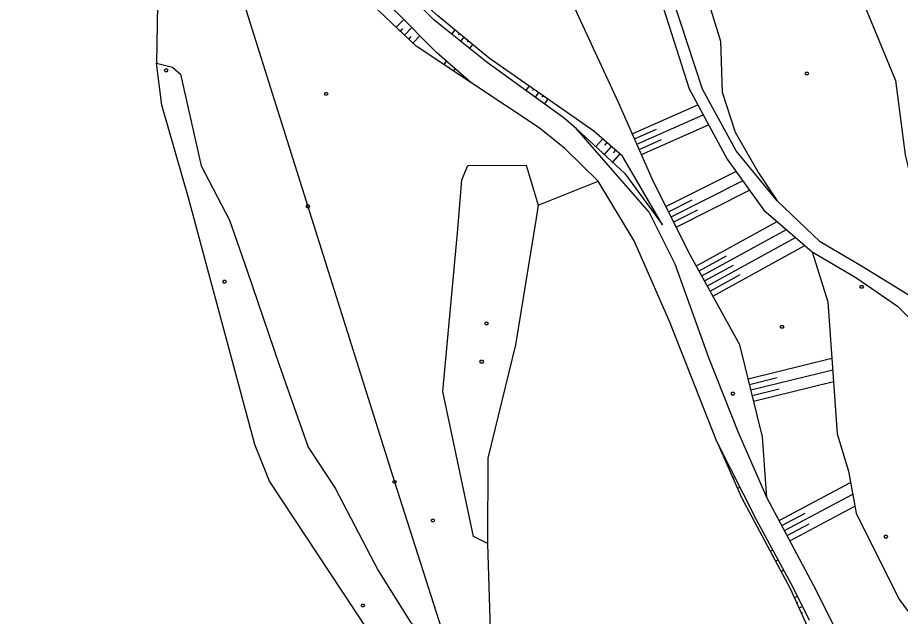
# Model space of a CAD drawing. Extents: x -664960 to -662754, y -993849 to -991145.
# Drawn here: x -663833.4 to -663648.1, y -993678.4 to -993552.6 of the extents above; entities that cross this region are included whole.
import ezdxf

# ---------------------------------------------------------------- set-up
doc = ezdxf.new("R2010")
doc.units = 0
for name, color, linetype in [('Vrstva 13', 7, 'Continuous'), ('Vrstva 23', 7, 'Continuous'), ('Vrstva 27', 7, 'Continuous'), ('Vrstva 37', 7, 'Continuous'), ('Vrstva 57', 7, 'Continuous'), ('Vrstva 63', 7, 'Continuous')]:
    doc.layers.add(name, color=color, linetype=linetype)

msp = doc.modelspace()

# ---------------------------------------------------------------- linework, layer by layer
at = {"layer": 'Vrstva 13'}
for points in [[(-663667.572, -993564.056), (-663667.392, -993564.356), (-663667.572, -993564.656), (-663667.932, -993564.656), (-663668.112, -993564.356), (-663667.932, -993564.056), (-663667.572, -993564.056)], [(-663768.481, -993568.332), (-663768.301, -993568.632), (-663768.481, -993568.932), (-663768.841, -993568.932), (-663769.021, -993568.632), (-663768.841, -993568.332), (-663768.481, -993568.332)], [(-663789.825, -993607.808), (-663789.645, -993608.108), (-663789.825, -993608.408), (-663790.185, -993608.408), (-663790.365, -993608.108), (-663790.185, -993607.808), (-663789.825, -993607.808)], [(-663734.85, -993616.588), (-663734.67, -993616.888), (-663734.85, -993617.188), (-663735.21, -993617.188), (-663735.39, -993616.888), (-663735.21, -993616.588), (-663734.85, -993616.588)], [(-663672.781, -993617.269), (-663672.601, -993617.569), (-663672.781, -993617.869), (-663673.141, -993617.869), (-663673.321, -993617.569), (-663673.141, -993617.269), (-663672.781, -993617.269)], [(-663735.85, -993624.576), (-663735.67, -993624.876), (-663735.85, -993625.176), (-663736.21, -993625.176), (-663736.39, -993624.876), (-663736.21, -993624.576), (-663735.85, -993624.576)], [(-663683.105, -993631.298), (-663682.925, -993631.598), (-663683.105, -993631.898), (-663683.465, -993631.898), (-663683.645, -993631.598), (-663683.465, -993631.298), (-663683.105, -993631.298)], [(-663746.093, -993657.942), (-663745.913, -993658.242), (-663746.093, -993658.542), (-663746.453, -993658.542), (-663746.633, -993658.242), (-663746.453, -993657.942), (-663746.093, -993657.942)], [(-663760.799, -993675.803), (-663760.619, -993676.103), (-663760.799, -993676.403), (-663761.159, -993676.403), (-663761.339, -993676.103), (-663761.159, -993675.803), (-663760.799, -993675.803)]]:
    msp.add_lwpolyline(points, dxfattribs=at)
at = {"layer": 'Vrstva 23'}
for points in [[(-663661.79, -993680.84), (-663666.37, -993671.83), (-663676.16, -993653.43), (-663682.14, -993639.66), (-663688.35, -993624.08), (-663695.39, -993604.45), (-663700.87, -993593.48), (-663716.11, -993576), (-663718.69, -993573.73), (-663734.89, -993562.06), (-663746.09, -993553.11), (-663750.94, -993548.15), (-663753.89, -993544.52), (-663766.4, -993527.77), (-663777.73, -993511.96), (-663788.08, -993494.69), (-663793.77, -993482.43), (-663797.29, -993473.16), (-663808.27, -993442.31), (-663815.88, -993423.57), (-663819.75, -993405.36)], [(-663667.19, -993679.26), (-663670.59, -993672.44), (-663678.35, -993658.11), (-663686.67, -993641.66), (-663696.49, -993616.58), (-663704.03, -993599.55), (-663711.55, -993587), (-663718.59, -993580.09), (-663723.96, -993575.78), (-663738.28, -993566.28), (-663745.54, -993559.93), (-663754.09, -993551.29), (-663770.68, -993530.21), (-663782.31, -993515.19), (-663793.9, -993498.34), (-663800.21, -993483.78), (-663804.11, -993472.49), (-663813.07, -993444.61), (-663822.04, -993421.3), (-663825.37, -993406.88)]]:
    msp.add_lwpolyline(points, dxfattribs=at)
at = {"layer": 'Vrstva 27'}
for points in [[(-663617.75, -993688.33), (-663621.2, -993684.71), (-663623.27, -993672.48), (-663626.03, -993651.59), (-663631.7, -993630.02), (-663637.5, -993620.58), (-663645.57, -993611.43), (-663656.3, -993604.85), (-663664.96, -993599.76), (-663673.95, -993591.13), (-663682.59, -993580.63), (-663689.69, -993567.67), (-663695.94, -993548.39), (-663706.15, -993526.98), (-663713.97, -993515.23), (-663721.34, -993504.19), (-663723.25, -993495.81), (-663719.71, -993485.94), (-663719.1, -993478.49)], [(-663727.12, -993491.86), (-663723.61, -993505.05), (-663715.54, -993517), (-663708.61, -993527.89), (-663698.31, -993549.18), (-663692.46, -993567.57), (-663684.5, -993582.39), (-663676.76, -993593.09), (-663666.63, -993601.82), (-663657.5, -993607.21), (-663648.73, -993613.27), (-663639.9, -993622.05), (-663634.08, -993630.75), (-663628.07, -993651.96), (-663625.42, -993672.38), (-663625.87, -993685.44), (-663628.47, -993695.31), (-663629.86, -993703.76)]]:
    msp.add_lwpolyline(points, dxfattribs=at)
at = {"layer": 'Vrstva 37'}
for points in [[(-663772.32, -993591.98), (-663772.14, -993592.28), (-663772.32, -993592.58), (-663772.68, -993592.58), (-663772.86, -993592.28), (-663772.68, -993591.98), (-663772.32, -993591.98)], [(-663754.15, -993649.83), (-663753.97, -993650.13), (-663754.15, -993650.43), (-663754.51, -993650.43), (-663754.69, -993650.13), (-663754.51, -993649.83), (-663754.15, -993649.83)]]:
    msp.add_lwpolyline(points, dxfattribs=at)
at = {"layer": 'Vrstva 57'}
msp.add_lwpolyline([(-663937.17, -993067.28), (-663921.25, -993118.58), (-663905.79, -993167.82), (-663887.66, -993226.85), (-663873.48, -993270.98), (-663861.55, -993308.04), (-663843.55, -993366.56), (-663828.28, -993415.08), (-663809.04, -993475.6), (-663791.79, -993531.02), (-663772.5, -993592.28), (-663754.33, -993650.13), (-663735.8, -993708.15), (-663717.65, -993766.39)], dxfattribs=at)
at = {"layer": 'Vrstva 63'}
for p, q in [((-663753.948, -993554.659), (-663752.382, -993553.016)), ((-663753.079, -993555.487), (-663752.566, -993554.949)), ((-663752.21, -993556.315), (-663750.693, -993554.723)), ((-663741.636, -993555.202), (-663742.364, -993556.087)), ((-663751.342, -993557.143), (-663750.844, -993556.621)), ((-663750.473, -993557.971), (-663749.004, -993556.429)), ((-663740.709, -993555.964), (-663740.948, -993556.255)), ((-663739.783, -993556.727), (-663740.489, -993557.586)), ((-663738.856, -993557.489), (-663739.088, -993557.771)), ((-663737.929, -993558.252), (-663738.614, -993559.084)), ((-663743.93, -993562.526), (-663743.431, -993561.775)), ((-663742.931, -993563.19), (-663742.794, -993562.984)), ((-663741.931, -993563.854), (-663741.609, -993563.369)), ((-663726.085, -993566.96), (-663726.755, -993567.92)), ((-663725.101, -993567.647), (-663725.328, -993567.971)), ((-663724.117, -993568.334), (-663724.808, -993569.323)), ((-663723.133, -993569.021), (-663723.367, -993569.355)), ((-663722.15, -993569.708), (-663722.86, -993570.726)), ((-663704.421, -993577.014), (-663690.658, -993570.925)), ((-663703.45, -993579.209), (-663689.519, -993573.045)), ((-663703.936, -993578.112), (-663699.325, -993576.071)), ((-663702.479, -993581.404), (-663688.38, -993575.166)), ((-663710.62, -993578.089), (-663712.062, -993579.736)), ((-663708.814, -993579.67), (-663710.298, -993581.364)), ((-663709.717, -993578.88), (-663710.204, -993579.436)), ((-663702.965, -993580.306), (-663698.298, -993578.242)), ((-663707.009, -993581.252), (-663708.534, -993582.993)), ((-663707.912, -993580.461), (-663708.413, -993581.033)), ((-663697.324, -993592.331), (-663682.655, -993584.94)), ((-663724.14, -993592.03), (-663711.55, -993587)), ((-663696.244, -993594.475), (-663681.231, -993586.91)), ((-663695.164, -993596.618), (-663679.806, -993588.879)), ((-663696.784, -993593.403), (-663691.842, -993590.913)), ((-663695.704, -993595.546), (-663690.647, -993592.998)), ((-663690.945, -993604.794), (-663673.984, -993595.483)), ((-663689.79, -993606.898), (-663672.043, -993597.155)), ((-663688.635, -993609.001), (-663670.102, -993598.827)), ((-663687.48, -993611.105), (-663668.162, -993600.5)), ((-663690.367, -993605.846), (-663684.588, -993602.673)), ((-663689.212, -993607.95), (-663683.172, -993604.633)), ((-663688.057, -993610.053), (-663681.755, -993606.594)), ((-663680.085, -993628.514), (-663662.493, -993624.176)), ((-663679.511, -993630.845), (-663662.321, -993626.605)), ((-663679.798, -993629.68), (-663674.007, -993628.251)), ((-663678.936, -993633.175), (-663662.15, -993629.035)), ((-663679.223, -993632.01), (-663673.566, -993630.615)), ((-663683.316, -993649.253), (-663682.919, -993649.077)), ((-663682.831, -993650.35), (-663682.68, -993650.283)), ((-663673.589, -993658.262), (-663658.554, -993650.262)), ((-663682.347, -993651.448), (-663681.834, -993651.222)), ((-663672.462, -993660.38), (-663658.108, -993652.743)), ((-663671.335, -993662.499), (-663657.662, -993655.225)), ((-663673.026, -993659.321), (-663668.132, -993656.717)), ((-663671.898, -993661.44), (-663667.232, -993658.957)), ((-663675.438, -993664.702), (-663674.928, -993664.429)), ((-663674.872, -993665.76), (-663674.7, -993665.668)), ((-663674.306, -993666.818), (-663673.785, -993666.539)), ((-663673.74, -993667.876), (-663673.565, -993667.782)), ((-663673.174, -993668.934), (-663672.643, -993668.65)), ((-663670.38, -993674.441), (-663669.738, -993674.148)), ((-663669.882, -993675.532), (-663669.656, -993675.429)), ((-663669.384, -993676.624), (-663668.667, -993676.297)), ((-663668.886, -993677.716), (-663668.635, -993677.602))]:
    msp.add_line(p, q, dxfattribs=at)
for points in [[(-663738.02, -993422.04), (-663737.89, -993426.77), (-663737.17, -993443.69), (-663737.22, -993458.74), (-663734.15, -993466.52), (-663722.91, -993476.61), (-663719.1, -993478.49), (-663710.66, -993483.47), (-663705.13, -993490.75), (-663707.72, -993503.11), (-663707.9, -993511.3), (-663698.18, -993524.21), (-663689.36, -993546.2), (-663685.91, -993557.61), (-663685.56, -993568.29), (-663682.8, -993576.7), (-663677.88, -993585.26), (-663673.95, -993591.13)], [(-663738.28, -993566.28), (-663749.75, -993558.66), (-663761.45, -993547.51), (-663777.27, -993525.73), (-663786.9, -993513.21), (-663800.32, -993494.02), (-663803.31, -993489.7), (-663803.57, -993521.02), (-663804.29, -993562.17)], [(-663676.16, -993653.43), (-663677.09, -993640.66), (-663681.85, -993621.36), (-663692.16, -993602.58), (-663699.95, -993587.12), (-663707.33, -993570.44), (-663734.89, -993510.8)], [(-663637.5, -993620.58), (-663632.8, -993623.03), (-663625.63, -993635.33), (-663621.11, -993640.02), (-663617.42, -993636.17), (-663616.91, -993631.39), (-663618.98, -993620.32), (-663620.53, -993607.84), (-663620.85, -993601.25), (-663618.25, -993592.11), (-663618.68, -993575.3), (-663626.87, -993557.84), (-663632.85, -993551.75), (-663641.54, -993545.88), (-663651.88, -993540.66), (-663655.74, -993538.09), (-663658.63, -993542.75), (-663649.14, -993565.86), (-663647.09, -993581.45), (-663644.28, -993593.08), (-663645.57, -993607.08), (-663645.57, -993611.43)], [(-663716.11, -993576), (-663705.98, -993585.35), (-663698.04, -993596.15), (-663706.44, -993581.75), (-663712.48, -993576.46), (-663734.42, -993561.14), (-663745.21, -993552.26), (-663753.89, -993544.52)], [(-663803.15, -993571.01), (-663804.29, -993562.17), (-663800.94, -993563.03), (-663799.25, -993564.54), (-663794.89, -993583.79), (-663788.98, -993595.19), (-663785.24, -993605.81), (-663778.53, -993625.58), (-663772.44, -993642.86), (-663766.79, -993651.48), (-663757.75, -993668.75), (-663750.98, -993679.59), (-663744.11, -993685.89), (-663734.62, -993693.1), (-663726.91, -993726.75), (-663725.289, -993733.826)], [(-663802.09, -993563.39), (-663801.91, -993563.69), (-663802.09, -993563.99), (-663802.45, -993563.99), (-663802.63, -993563.69), (-663802.45, -993563.39), (-663802.09, -993563.39)], [(-663848.97, -993726.38), (-663832.49, -993738.81), (-663818.43, -993750.28), (-663795.81, -993743.41), (-663784.7, -993739.47), (-663773.5, -993735.67), (-663759.91, -993730.52), (-663747.43, -993723.08), (-663739.58, -993715.24), (-663746.06, -993707.14), (-663760.16, -993680.96), (-663780.55, -993649.96), (-663783.63, -993642.31), (-663791.33, -993613.67), (-663797.54, -993590.48), (-663803.15, -993571.01)], [(-663738.91, -993583.72), (-663726.7, -993583.64), (-663724.14, -993592.03), (-663724.58, -993594.75), (-663728.93, -993621.39), (-663734.73, -993645.19), (-663734.79, -993663.07), (-663737.77, -993661.6), (-663744.16, -993631.14), (-663741.05, -993597.06), (-663740.16, -993586.67), (-663738.91, -993583.72)], [(-663666.63, -993601.82), (-663663.33, -993612.32), (-663661.37, -993640.08), (-663658.98, -993647.89), (-663657.39, -993656.74), (-663648.46, -993674.7), (-663644.5, -993680.06), (-663644.2, -993683.26), (-663643.81, -993700.84), (-663643.71, -993714.16)], [(-663656.07, -993608.88), (-663655.89, -993609.18), (-663656.07, -993609.48), (-663656.43, -993609.48), (-663656.61, -993609.18), (-663656.43, -993608.88), (-663656.07, -993608.88)], [(-663686.67, -993641.66), (-663681.48, -993653.41), (-663671.26, -993672.51), (-663667.94, -993679.79), (-663666.1, -993687), (-663666.29, -993692.76), (-663667.55, -993697.98), (-663670.71, -993704.38), (-663675.7, -993710.26), (-663685.88, -993717.14), (-663704.42, -993724.99), (-663725.289, -993733.826)], [(-663650.98, -993661.34), (-663650.8, -993661.64), (-663650.98, -993661.94), (-663651.34, -993661.94), (-663651.52, -993661.64), (-663651.34, -993661.34), (-663650.98, -993661.34)], [(-663734.79, -993663.07), (-663734.14, -993683.4), (-663734.62, -993693.1)]]:
    msp.add_lwpolyline(points, dxfattribs=at)

doc.saveas('drawing.dxf')
